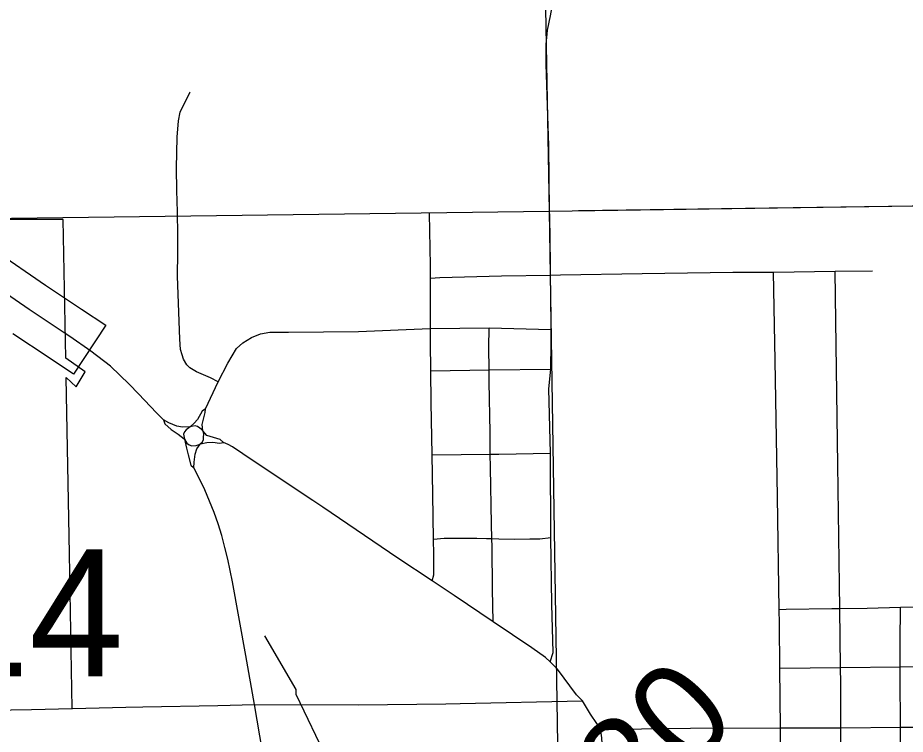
# Model space of a CAD drawing. Extents: x 23.6 to 68.7, y -63 to -29.
# Drawn here: x 43.146 to 44.053, y -48.126 to -47.394 of the extents above; entities that cross this region are included whole.
import ezdxf

# ---------------------------------------------------------------- set-up
doc = ezdxf.new("R2010")
doc.units = 0
for name, color, linetype in [('tdCoCityStreetMajor', 7, 'Continuous'), ('tdCoCityStreetMinor', 7, 'Continuous'), ('tdCoCorpBndry', 7, 'Continuous'), ('tdCoHydroRiver', 7, 'Continuous'), ('tdCoSecRteBand', 7, 'Continuous'), ('tdCoSecRteCL', 7, 'Continuous'), ('tdCoSectLine', 7, 'Continuous'), ('tdCoSectLinePart', 7, 'Continuous'), ('tdCoSectNmbr', 7, 'Continuous'), ('tdCoSurfConc', 7, 'Continuous'), ('tdCoSurfLNO', 7, 'Continuous'), ('tdStHwyPriRefPost1', 7, 'Continuous'), ('tdStHwyPriRefPost5', 7, 'Continuous')]:
    doc.layers.add(name, color=color, linetype=linetype)

msp = doc.modelspace()

# ---------------------------------------------------------------- linework, layer by layer
at = {"layer": 'tdCoCityStreetMajor'}
for points in [[(43.69135, -47.7125), (43.69133, -47.71081), (43.69102, -47.67749), (43.69059, -47.65662), (43.69036, -47.64526), (43.6897, -47.5966), (43.68963, -47.59128), (43.68872, -47.52426), (43.68813, -47.50451), (43.68625, -47.44107), (43.68621, -47.42101), (43.68741, -47.40637), (43.69046, -47.39185), (43.69288, -47.37828), (43.6933, -47.3686), (43.69193, -47.35197), (43.69014, -47.33798)], [(43.33759, -47.79354), (43.35059, -47.76599), (43.3607, -47.74679), (43.36953, -47.7319), (43.37572, -47.72584), (43.38481, -47.72066), (43.3939, -47.71687), (43.4035, -47.7151), (43.42269, -47.7151), (43.49428, -47.71422), (43.56761, -47.71136), (43.56769, -47.71135), (43.62772, -47.71053), (43.69078, -47.71249), (43.69135, -47.7125)], [(43.69029, -48.05209), (43.69316, -48.04246), (43.69201, -47.99298), (43.69069, -47.92492), (43.69036, -47.8386), (43.68888, -47.77284), (43.69102, -47.75278), (43.69135, -47.72648), (43.69135, -47.7125)], [(43.2949, -47.80462), (43.29482, -47.80454), (43.28761, -47.79743), (43.26923, -47.77805), (43.25977, -47.76807), (43.24054, -47.74989), (43.22028, -47.73455), (43.19888, -47.7194), (43.19435, -47.7164)], [(43.33759, -47.79354), (43.33444, -47.7958), (43.32951, -47.80443), (43.32606, -47.80805), (43.32198, -47.81194)], [(43.33484, -47.81583), (43.33423, -47.80932), (43.33727, -47.79707), (43.33759, -47.79354)], [(43.32198, -47.81194), (43.32192, -47.81194), (43.31428, -47.81221), (43.30828, -47.81114), (43.30023, -47.80769), (43.2949, -47.80462)], [(43.2949, -47.80462), (43.29612, -47.80868), (43.30269, -47.81443), (43.3096, -47.8192), (43.31603, -47.82417), (43.31623, -47.82433)], [(43.32198, -47.81194), (43.3178, -47.81476), (43.31635, -47.81681), (43.3153, -47.81944), (43.31623, -47.82433)], [(43.33484, -47.81583), (43.33341, -47.81431), (43.33189, -47.81313), (43.32967, -47.8114), (43.32709, -47.81078), (43.32339, -47.81145), (43.32198, -47.81194)], [(43.33223, -47.82938), (43.33241, -47.8292), (43.33459, -47.82702), (43.33551, -47.82483), (43.33568, -47.82332), (43.33565, -47.82194), (43.33585, -47.81953), (43.33551, -47.81717), (43.33484, -47.81583)], [(43.35606, -47.82796), (43.35284, -47.82487), (43.33903, -47.82051), (43.33484, -47.81583)], [(43.31623, -47.82433), (43.31823, -47.83375), (43.32004, -47.84032), (43.32259, -47.85093), (43.32548, -47.85355), (43.32575, -47.85379)], [(43.31623, -47.82433), (43.31859, -47.82857), (43.32116, -47.83028), (43.32385, -47.83113), (43.32832, -47.83074), (43.33223, -47.82938)], [(43.32575, -47.85379), (43.32617, -47.8481), (43.32703, -47.83967), (43.329, -47.83432), (43.33213, -47.82953), (43.33223, -47.82938)], [(43.33223, -47.82938), (43.33252, -47.82931), (43.33896, -47.8277), (43.34529, -47.82761), (43.35195, -47.82868), (43.35606, -47.82796)], [(43.69029, -48.05209), (43.68535, -48.0477), (43.6713, -48.03784), (43.63172, -48.01108), (43.59214, -47.98432), (43.56958, -47.96938), (43.53443, -47.9461), (43.45774, -47.89407), (43.4475, -47.88727), (43.38647, -47.84672), (43.36526, -47.83241), (43.36075, -47.83), (43.35606, -47.82796)], [(43.38776, -48.09575), (43.37904, -48.04561), (43.36548, -47.9704), (43.36055, -47.94722), (43.35764, -47.93506), (43.35431, -47.92301), (43.35056, -47.91108), (43.3464, -47.89929), (43.34183, -47.88766), (43.33687, -47.87618), (43.3315, -47.86489), (43.32575, -47.85379)], [(43.72316, -48.09187), (43.71717, -48.08593), (43.69769, -48.05954), (43.69201, -48.05362), (43.69029, -48.05209)], [(43.38776, -48.09575), (43.49409, -48.09594), (43.58331, -48.09481), (43.5982, -48.09462), (43.72316, -48.09187)], [(43.74402, -48.18292), (43.74405, -48.17372), (43.74355, -48.14166), (43.74306, -48.12982), (43.74183, -48.12242), (43.74138, -48.12158), (43.73788, -48.11503), (43.73147, -48.10565), (43.72316, -48.09187)], [(43.20156, -48.0996), (43.25619, -48.09844), (43.27374, -48.09809), (43.35037, -48.09655), (43.38776, -48.09575)], [(43.4153, -48.23871), (43.41022, -48.21295), (43.40568, -48.18988), (43.40162, -48.17034), (43.39606, -48.14352), (43.38776, -48.09575)]]:
    msp.add_lwpolyline(points, dxfattribs=at)
at = {"layer": 'tdCoCityStreetMinor'}
for p, q in [((43.91857, -47.65378), (43.98148, -47.65273)), ((43.98148, -47.65273), (44.01966, -47.65246)), ((43.56797, -47.75443), (43.62777, -47.75363)), ((43.62777, -47.75363), (43.69102, -47.75278)), ((43.56935, -47.84042), (43.62898, -47.83984)), ((43.98716, -48.05775), (43.98627, -47.99743)), ((43.92513, -48.05854), (43.98716, -48.05775)), ((43.98716, -48.05775), (44.04807, -48.05715)), ((43.92566, -48.1196), (43.92513, -48.05854)), ((43.98759, -48.1194), (44.04841, -48.11889))]:
    msp.add_line(p, q, dxfattribs=at)
for points in [[(43.35059, -47.76599), (43.34298, -47.76182), (43.32835, -47.75548), (43.32163, -47.75157), (43.31874, -47.74854), (43.31505, -47.74249), (43.31374, -47.73828), (43.31216, -47.73276), (43.31137, -47.72237), (43.31006, -47.68554), (43.309, -47.65779), (43.30953, -47.63346), (43.3094, -47.61596), (43.309, -47.59216), (43.30848, -47.57033), (43.30821, -47.54744), (43.30874, -47.51574), (43.31006, -47.49904), (43.3119, -47.49023), (43.32182, -47.47014), (43.32216, -47.46945)], [(43.56785, -47.65985), (43.56765, -47.64697), (43.5668, -47.59366)], [(43.56785, -47.65985), (43.57724, -47.65912), (43.64037, -47.65764), (43.69059, -47.65662), (43.70079, -47.65641), (43.78439, -47.65493), (43.87687, -47.6537), (43.91857, -47.65378)], [(43.92452, -47.99848), (43.92277, -47.88337), (43.9203, -47.74404), (43.91857, -47.65378)], [(43.98627, -47.99743), (43.98592, -47.97332), (43.98444, -47.85076), (43.98222, -47.70378), (43.98148, -47.65273)], [(43.56797, -47.75443), (43.56763, -47.7257), (43.56768, -47.71316), (43.56769, -47.71135), (43.56777, -47.68995), (43.56787, -47.66652), (43.56785, -47.65985)], [(43.62777, -47.75363), (43.62756, -47.73075), (43.62772, -47.71053)], [(43.56935, -47.84042), (43.56837, -47.78686), (43.56797, -47.75443)], [(43.62898, -47.83984), (43.62887, -47.81756), (43.62789, -47.76577), (43.62777, -47.75363)], [(43.62898, -47.83984), (43.63759, -47.83975), (43.69036, -47.8386)], [(43.63061, -47.92605), (43.63019, -47.91127), (43.62904, -47.8534), (43.62898, -47.83984)], [(43.57101, -47.92656), (43.57009, -47.88082), (43.56935, -47.84042)], [(43.56958, -47.96938), (43.57108, -47.96294), (43.57132, -47.94222), (43.57101, -47.92656)], [(43.57101, -47.92656), (43.58169, -47.92574), (43.6006, -47.92557), (43.61523, -47.92557), (43.62493, -47.9259), (43.63061, -47.92605)], [(43.63061, -47.92605), (43.63759, -47.92623), (43.65403, -47.92672), (43.66948, -47.9264), (43.67951, -47.9264), (43.69069, -47.92492)], [(43.63172, -48.01108), (43.63118, -47.97785), (43.63085, -47.93462), (43.63061, -47.92605)], [(43.92452, -47.99848), (43.93152, -47.99822), (43.97837, -47.99748), (43.98627, -47.99743)], [(43.92513, -48.05854), (43.92474, -48.01284), (43.92452, -47.99848)], [(43.98627, -47.99743), (44.01438, -47.99723), (44.04828, -47.99619)], [(44.04807, -48.05715), (44.04807, -48.03199), (44.04828, -47.99619)], [(44.04828, -47.99619), (44.13078, -47.99501), (44.16954, -47.99478)], [(43.98759, -48.1194), (43.9874, -48.07394), (43.98716, -48.05775)], [(44.04807, -48.05715), (44.10503, -48.05617), (44.13344, -48.05538), (44.15593, -48.05558), (44.1704, -48.05637)], [(44.04841, -48.11889), (44.04807, -48.06714), (44.04807, -48.05715)], [(43.74138, -48.12158), (43.75826, -48.12096), (43.83363, -48.11973), (43.92566, -48.1196)], [(43.92566, -48.1196), (43.97134, -48.11953), (43.98759, -48.1194)], [(43.92733, -48.27495), (43.92671, -48.21703), (43.92632, -48.18108), (43.92573, -48.12751), (43.92566, -48.1196)], [(43.98854, -48.2742), (43.98789, -48.18984), (43.98785, -48.18037), (43.98759, -48.1194)], [(44.04841, -48.11889), (44.06912, -48.11872), (44.15611, -48.11749), (44.17041, -48.11729)], [(44.05013, -48.27371), (44.04915, -48.19732), (44.04897, -48.17951), (44.0485, -48.13201), (44.04841, -48.11889)]]:
    msp.add_lwpolyline(points, dxfattribs=at)
at = {"layer": 'tdCoCorpBndry'}
msp.add_lwpolyline([(42.92893, -48.10462), (43.15973, -48.10078), (43.2014, -48.09978), (43.19849, -47.94155), (43.19518, -47.7614), (43.20558, -47.77084), (43.21454, -47.75552), (43.19482, -47.74151), (43.19222, -47.59997), (43.12366, -47.59997)], dxfattribs=at)
at = {"layer": 'tdCoHydroRiver'}
msp.add_lwpolyline([(43.39799, -48.02545), (43.43008, -48.0804), (43.43012, -48.08513), (43.46234, -48.15271), (43.47997, -48.18095), (43.48648, -48.20141), (43.48549, -48.26456), (43.46559, -48.32947), (43.45652, -48.37218), (43.41502, -48.48939), (43.38397, -48.54493), (43.35783, -48.61779), (43.35485, -48.63676), (43.34722, -48.66367), (43.33466, -48.67169), (43.3173, -48.67185), (43.21927, -48.65542), (43.19714, -48.65247), (43.17983, -48.65738), (43.1657, -48.6654), (43.14706, -48.69715), (43.11082, -48.70381)], dxfattribs=at)
at = {"layer": 'tdCoSecRteBand'}
msp.add_lwpolyline([(43.12216, -47.63144), (43.17397, -47.66686), (43.21094, -47.6914), (43.23594, -47.70799), (43.20276, -47.75798), (43.17777, -47.74139), (43.14062, -47.71674)], dxfattribs=at)
at = {"layer": 'tdCoSecRteCL'}
msp.add_lwpolyline([(43.19435, -47.7164), (43.15721, -47.69175), (43.10513, -47.65614), (43.04035, -47.61106), (42.94061, -47.54249)], dxfattribs=at)
at = {"layer": 'tdCoSectLine'}
for points in [[(43.67102, -46.59281), (43.68927, -47.59127)], [(43.68927, -47.59127), (44.69349, -47.57678)], [(42.69403, -47.60417), (43.68927, -47.59127)], [(43.68927, -47.59127), (43.7047, -48.59338)]]:
    msp.add_lwpolyline(points, dxfattribs=at)
at = {"layer": 'tdCoSectLinePart'}
msp.add_lwpolyline([(43.71903, -47.59084), (44.10921, -47.58521)], dxfattribs=at)
at = {"layer": 'tdCoSurfConc'}
msp.add_lwpolyline([(43.19435, -47.7164), (43.15721, -47.69175), (43.10513, -47.65614), (43.04035, -47.61106), (42.94061, -47.54249), (42.9074, -47.52091), (42.82539, -47.46693), (42.74698, -47.41542), (42.6199, -47.33076), (42.51857, -47.26182), (42.42975, -47.20122), (42.32254, -47.13), (42.29604, -47.11239), (42.26535, -47.09326), (42.25854, -47.09099), (42.25058, -47.08985), (42.24357, -47.09137), (42.23789, -47.09402), (42.23259, -47.09856), (42.22315, -47.11163)], dxfattribs=at)
at = {"layer": 'tdCoSurfLNO'}
for p, q in [((43.15973, -48.10078), (43.20122, -48.09961)), ((43.20122, -48.09961), (43.20156, -48.0996))]:
    msp.add_line(p, q, dxfattribs=at)

# ---------------------------------------------------------------- texts
at = {"layer": 'tdCoSectNmbr'}
msp.add_text('14', height=0.13, rotation=0.03366, dxfattribs=at).set_placement((43.06079, -48.06703))
at = {"layer": 'tdStHwyPriRefPost1'}
msp.add_text('‒‒180', height=0.1, rotation=45, dxfattribs=at).set_placement((43.62132, -48.37564))
at = {"layer": 'tdStHwyPriRefPost5'}
msp.add_text('‒‒180', height=0.1, rotation=45, dxfattribs=at).set_placement((43.62132, -48.37564))

doc.saveas('drawing.dxf')
